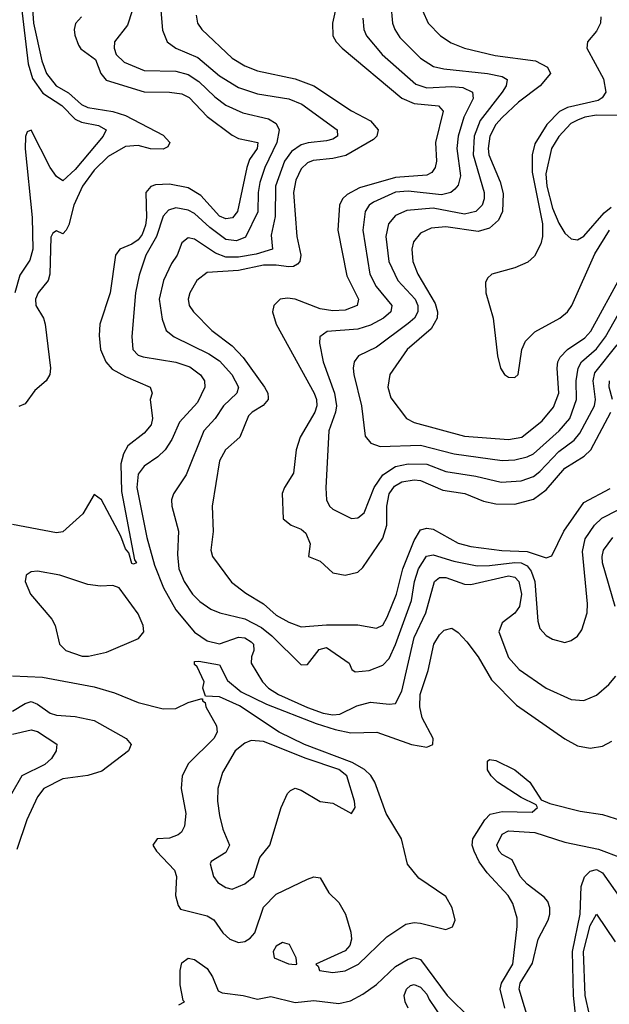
# Model space of a CAD drawing. Header units: inches. Extents: x 990535 to 1117859, y 769386 to 892122.
# Tile 563 of 656: x 1081133 to 1083011, y 810522 to 813661. Entities that reach past the tile are written whole.
import ezdxf

# ---------------------------------------------------------------- set-up
doc = ezdxf.new("R2010")
doc.units = ezdxf.units.IN
doc.header["$MEASUREMENT"] = 0
doc.layers.add('B0881', color=7, linetype='Continuous')

msp = doc.modelspace()

# ---------------------------------------------------------------- linework, layer by layer
at = {"layer": 'B0881', "color": 5}
for points, elevation in [([(1081164, 813836), (1081176.8, 813650), (1081203.1, 813530), (1081218.1, 813490), (1081249.1, 813450), (1081288, 813428), (1081330.4, 813390.4), (1081350, 813381.7), (1081430, 813368.9), (1081470, 813355.9), (1081590, 813293.4), (1081610.9, 813269.1), (1081604.5, 813255.5), (1081590, 813248.7), (1081549.9, 813249.9), (1081510, 813260.5), (1081470, 813256.5), (1081414.6, 813225.4), (1081370, 813181.3), (1081332.7, 813130), (1081305.3, 813070), (1081290, 813007), (1081281.5, 812990), (1081270, 812978.5), (1081250, 812988.4), (1081239, 812981), (1081231.8, 812968.2), (1081229.4, 812850), (1081223.7, 812830), (1081191.6, 812790), (1081183, 812770), (1081184.2, 812750), (1081208.7, 812710), (1081213.7, 812690), (1081231.3, 812550), (1081229, 812530), (1081217.4, 812510), (1081181.3, 812478.7), (1081150, 812436.8), (1081130, 812427.5)], 2680), ([(1081128.2, 813790), (1081160.5, 813520.5), (1081173.9, 813473.9), (1081206.8, 813426.8), (1081267.1, 813387.1), (1081310, 813344.3), (1081330, 813334.8), (1081384.1, 813324.1), (1081408.3, 813310), (1081398.8, 813290), (1081310, 813183), (1081270, 813147.8), (1081250, 813160.9), (1081230, 813190), (1081170, 813308.6), (1081156.7, 813303.3), (1081151.7, 813288.3), (1081150.1, 813249.9), (1081173, 813030), (1081175.2, 812930), (1081165.8, 812894.2), (1081133.7, 812846.3), (1081117.3, 812790)], 2660), ([(1082156.1, 813770), (1082129, 813650), (1082130.1, 813610), (1082141.4, 813590), (1082160.4, 813570), (1082350.7, 813410.7), (1082390, 813394.2), (1082466.8, 813386.8), (1082481.6, 813370), (1082457.6, 813270), (1082460.9, 813210), (1082456.6, 813190), (1082446, 813174), (1082430, 813165.9), (1082330, 813157.6), (1082215.2, 813124.8), (1082175.9, 813104.1), (1082161.6, 813090), (1082151.9, 813070), (1082146.7, 812990), (1082175.6, 812844.4), (1082212.2, 812770), (1082208.4, 812750), (1082170, 812734.7), (1082130, 812733), (1082090, 812739.8), (1082010, 812770.6), (1081986.5, 812773.5), (1081963.2, 812770), (1081942.7, 812750), (1081938.4, 812730), (1081949.6, 812690), (1082071, 812470), (1082078.8, 812450), (1082079.7, 812430), (1082073, 812410), (1082026.8, 812330), (1082014, 812290), (1082005.1, 812214.9), (1081976.8, 812170), (1081969.6, 812150.4), (1081972.7, 812070), (1081997.8, 812050), (1082030, 812036.7), (1082044.1, 812024.1), (1082058, 811990), (1082052.7, 811950), (1082090, 811935.2), (1082130, 811897.6), (1082170, 811890.1), (1082210, 811900.1), (1082225.7, 811914.4), (1082290, 812008.4), (1082302.1, 812050), (1082302.1, 812110), (1082310, 812150), (1082326.4, 812173.6), (1082350, 812187.3), (1082390, 812193.8), (1082410, 812191.9), (1082481.4, 812161.4), (1082550.6, 812150.6), (1082610, 812125.9), (1082650, 812117.2), (1082710, 812117.1), (1082770, 812132.3), (1082810, 812162.3), (1082870, 812231.1), (1082930.8, 812269.1), (1082952.5, 812290), (1083015.6, 812410)], 2820), ([(1081490.9, 813689.1), (1081476, 813644), (1081435.2, 813590), (1081433.8, 813570), (1081440.8, 813550), (1081465.7, 813525.7), (1081530, 813499.4), (1081630, 813496.5), (1081670, 813486.2), (1081704, 813464), (1081755, 813415), (1081790, 813388.9), (1081844.2, 813364.2), (1081925.1, 813345.1), (1081949.7, 813329.7), (1081959.8, 813310), (1081951.7, 813270), (1081914.3, 813190), (1081898.1, 813141.9), (1081892.5, 813110), (1081891.3, 813048.7), (1081852.1, 812967.9), (1081824.1, 812955.9), (1081790, 812960.1), (1081738.7, 812998.7), (1081690, 813042.8), (1081670, 813054.2), (1081630, 813061.5), (1081606.6, 813053.4), (1081590, 813034.4), (1081569.3, 812970), (1081534.8, 812910), (1081513.1, 812846.9), (1081501.7, 812790), (1081490.7, 812650.7), (1081493.4, 812610), (1081510, 812591.9), (1081525.8, 812585.8), (1081630, 812569.3), (1081674.8, 812554.8), (1081709.4, 812529.4), (1081721.6, 812510), (1081722.8, 812490), (1081699.4, 812440.6), (1081642.5, 812377.5), (1081617.5, 812322.4), (1081596.6, 812290), (1081573, 812267), (1081530, 812237.9), (1081510, 812212.5), (1081506.2, 812170), (1081537.7, 812010), (1081562.6, 811922.6), (1081591.4, 811850), (1081630, 811779.2), (1081690, 811708.3), (1081730, 811680.9), (1081770, 811671), (1081830, 811692.6), (1081850, 811690.4), (1081870, 811677.5), (1081878.1, 811670), (1081879.2, 811650), (1081871.5, 811630), (1081870.2, 811610), (1081906.3, 811550), (1081925.8, 811530), (1081957.6, 811510), (1082050, 811468.3), (1082100.1, 811450), (1082130, 811444.8), (1082153.3, 811446.7), (1082206.5, 811473.5), (1082250, 811484.9), (1082310, 811479.2), (1082330, 811481.5), (1082350, 811520.3), (1082390, 811691.4), (1082426.5, 811770), (1082454.1, 811870), (1082470, 811883.1), (1082490, 811883), (1082550, 811861.3), (1082570, 811860.9), (1082690, 811888.6), (1082710, 811884.2), (1082722.7, 811870), (1082731.1, 811830), (1082725.4, 811790), (1082710.5, 811769.5), (1082670, 811738.4), (1082659.6, 811710), (1082690, 811627.9), (1082723.8, 811590), (1082810, 811530.1), (1082890, 811494.2), (1082930, 811491), (1082970, 811508), (1083010, 811542.2), (1083031.5, 811568.5)], 2740), ([(1081582.2, 813690), (1081587.9, 813627.9), (1081602.7, 813590), (1081630.1, 813570.1), (1081700.9, 813540.9), (1081770, 813482.6), (1081830, 813444.5), (1081890, 813424.7), (1081990, 813408.6), (1082032.1, 813392.1), (1082143.9, 813310), (1082145, 813290), (1082130, 813280.1), (1082110, 813274.7), (1082051.4, 813268.6), (1082030, 813262.2), (1081998.9, 813241.1), (1081976.5, 813210), (1081947.8, 813130), (1081946.6, 813033.4), (1081933.7, 812973.7), (1081938.3, 812930), (1081886.6, 812913.4), (1081830, 812903.8), (1081790, 812904.2), (1081756.9, 812916.9), (1081690, 812961.5), (1081670, 812965.8), (1081649.2, 812950), (1081634.6, 812910), (1081616.5, 812883.5), (1081590.6, 812830), (1081577.4, 812770), (1081586.4, 812706.4), (1081600.1, 812670), (1081625, 812650), (1081735.8, 812595.8), (1081770, 812573.3), (1081808.8, 812530), (1081830.5, 812490), (1081824.7, 812470), (1081781.8, 812430), (1081755.3, 812390), (1081719.6, 812350), (1081663.1, 812210), (1081623.2, 812150), (1081616.6, 812130), (1081617.2, 812110), (1081639.3, 812030), (1081635.8, 811955.8), (1081639.8, 811910), (1081656.6, 811870), (1081683.8, 811830), (1081706.3, 811806.3), (1081742, 811782), (1081770.4, 811770.4), (1081850, 811751.1), (1081903.1, 811723.1), (1081936.6, 811696.6), (1082030, 811604.8), (1082050, 811605.5), (1082086.6, 811653.4), (1082110, 811659.5), (1082182.4, 811610), (1082190.5, 811590), (1082202, 811582), (1082245.9, 811585.9), (1082290, 811603.8), (1082310, 811624.3), (1082330, 811669.4), (1082380.9, 811810), (1082390.2, 811870), (1082403.3, 811910), (1082429, 811951), (1082450, 811955.3), (1082515.4, 811935.4), (1082590, 811920.2), (1082630, 811920.6), (1082710, 811930.9), (1082730, 811929.4), (1082750, 811920.1), (1082762.7, 811902.7), (1082773.5, 811870), (1082783.3, 811743.3), (1082790, 811720.3), (1082810, 811698), (1082830, 811686), (1082870, 811675.6), (1082890, 811681.5), (1082910, 811696), (1082923.6, 811716.4), (1082940.5, 811770), (1082941.5, 811798.5), (1082926.2, 811966.2), (1082934.1, 812005.9), (1082964.1, 812050), (1082987.7, 812072.3), (1083093.8, 812126.2)], 2760), ([(1082315.5, 813710), (1082320.8, 813650), (1082327.5, 813630), (1082344, 813604), (1082410, 813538.1), (1082451.4, 813511.4), (1082484.1, 813504.1), (1082623.1, 813490), (1082670, 813479.6), (1082686.2, 813470), (1082682.8, 813450), (1082670.1, 813430), (1082600.2, 813339.8), (1082580.4, 813290), (1082577.8, 813230), (1082612.3, 813110), (1082612.4, 813090), (1082606.2, 813070), (1082586.2, 813050), (1082550, 813040.8), (1082450, 813060.7), (1082366.7, 813053.3), (1082330, 813037.3), (1082307.4, 813010), (1082298.9, 812970), (1082308.6, 812890), (1082337.3, 812830), (1082393, 812770), (1082401.1, 812750), (1082401.2, 812730), (1082390.5, 812710), (1082370, 812692.1), (1082270, 812617.5), (1082211.9, 812590), (1082198.4, 812570), (1082195.1, 812550), (1082197.8, 812530), (1082221.6, 812430), (1082233.4, 812333.4), (1082251.4, 812311.4), (1082280.8, 812300.8), (1082410, 812305.1), (1082516.8, 812276.8), (1082670, 812255.4), (1082710, 812257.8), (1082750, 812267), (1082770, 812277.4), (1082851.5, 812350), (1082885.5, 812390), (1082907.1, 812450), (1082905.3, 812510), (1082911.6, 812550), (1082922.9, 812570), (1082970, 812611.3), (1082998.9, 812650), (1083067.6, 812772.4)], 2860), ([(1082415.7, 813690), (1082434.3, 813650), (1082473.5, 813610), (1082507.5, 813587.5), (1082550.3, 813570), (1082647.2, 813547.2), (1082775.8, 813530), (1082814.1, 813510), (1082824.3, 813490), (1082791.4, 813450), (1082722, 813398), (1082670, 813349.5), (1082650, 813327), (1082630.9, 813290), (1082625.6, 813250), (1082627.9, 813230), (1082663.8, 813143.8), (1082673, 813107), (1082671.3, 813050), (1082658.2, 813021.8), (1082630, 812996.8), (1082593.9, 812986.1), (1082490, 813000.5), (1082443.7, 812996.3), (1082410, 812980.5), (1082387.5, 812952.5), (1082382.4, 812930), (1082385.3, 812890), (1082400.8, 812850), (1082456.8, 812756.8), (1082463.4, 812730), (1082462.5, 812710), (1082444, 812676), (1082367.7, 812610), (1082312.1, 812530), (1082306, 812490), (1082315.3, 812455.3), (1082365.5, 812390), (1082390, 812377.1), (1082550, 812333.5), (1082690, 812322.7), (1082732.8, 812330), (1082797.7, 812382.3), (1082833.9, 812426.1), (1082850.6, 812470), (1082844.9, 812550), (1082846.9, 812570), (1082854.4, 812585.6), (1082877.5, 812610), (1082933.1, 812646.9), (1082952, 812668), (1083051, 812849)], 2880), ([(1081330.1, 813669.9), (1081310.6, 813649.4), (1081306.4, 813630), (1081308.5, 813611.5), (1081320.1, 813580.1), (1081327.7, 813567.7), (1081374.3, 813534.4), (1081391.4, 813490), (1081408.2, 813468.2), (1081530, 813431.3), (1081610.1, 813430.1), (1081650, 813424.7), (1081673.1, 813413.1), (1081730, 813352.9), (1081810, 813292.6), (1081830, 813282.3), (1081892, 813270), (1081889.4, 813250), (1081865, 813215), (1081856.9, 813190), (1081826.8, 813050), (1081810.8, 813029.2), (1081790, 813026), (1081770, 813035), (1081710, 813100.5), (1081670, 813125.5), (1081610, 813136.8), (1081565.2, 813134.8), (1081550.4, 813129.6), (1081534.9, 813110), (1081536.8, 813030), (1081534, 813006), (1081523.2, 812976.8), (1081510, 812959.8), (1081490, 812945.1), (1081451.6, 812930), (1081438, 812910), (1081421.4, 812790), (1081388.1, 812690), (1081386.1, 812653.9), (1081390.7, 812610), (1081407.5, 812570), (1081427.3, 812547.3), (1081470, 812523.1), (1081548.4, 812490), (1081555.5, 812470), (1081548.2, 812450), (1081555.9, 812390), (1081551.8, 812370), (1081530, 812343), (1081477.4, 812302.6), (1081463.4, 812276.6), (1081455.2, 812244.8), (1081457.2, 812157.2), (1081498.8, 811938.8), (1081504.7, 811930), (1081495.2, 811924.8), (1081490, 811927.1), (1081481.1, 811961.1), (1081470, 811974.3), (1081454.9, 812014.9), (1081393.8, 812130), (1081370, 812147.6), (1081334.6, 812085.4), (1081270, 812028), (1081250, 812025.1), (1081110, 812052.2)], 2720), ([(1081695.1, 813675.1), (1081699.3, 813650), (1081713.5, 813630), (1081810, 813538.6), (1081850, 813514.4), (1081890, 813497.7), (1082010, 813472.9), (1082070, 813450.5), (1082190, 813370.1), (1082250, 813338.9), (1082275.4, 813310), (1082270.7, 813290), (1082260.5, 813279.5), (1082171.4, 813228.6), (1082130, 813218.1), (1082067.9, 813212.1), (1082050, 813204.8), (1082030, 813185.5), (1082012.6, 813150), (1082005.3, 813110), (1082015.8, 812970), (1082028.3, 812910), (1082025.6, 812890), (1082018.4, 812881.6), (1082005.5, 812874.5), (1081990, 812873.1), (1081950, 812878.7), (1081910, 812878.1), (1081830, 812861.2), (1081730, 812855.5), (1081697.3, 812830), (1081674.6, 812790), (1081669.5, 812770), (1081672.6, 812750), (1081686.7, 812730), (1081745.1, 812670), (1081810, 812621), (1081844.5, 812584.5), (1081913.3, 812490), (1081923.2, 812470), (1081924.7, 812455.3), (1081925, 812450), (1081908.9, 812431.1), (1081873.5, 812410), (1081862.1, 812397.9), (1081833.8, 812330), (1081789, 812290), (1081770, 812255.1), (1081746.4, 812110), (1081749, 812029), (1081741.7, 811970), (1081746.8, 811950), (1081808.1, 811868.1), (1081853.1, 811833.1), (1081910, 811799.1), (1081950, 811762.7), (1081990, 811740.1), (1082030, 811725.1), (1082110, 811731.9), (1082210, 811732.2), (1082270, 811720.8), (1082290, 811731.3), (1082304, 811756), (1082333.2, 811830), (1082353.4, 811910), (1082390, 812001.1), (1082410, 812034.6), (1082430, 812039.9), (1082450, 812036.5), (1082530, 811992), (1082570, 811981.5), (1082668.7, 811968.7), (1082750, 811965.6), (1082810, 811945.6), (1082827.7, 811952.3), (1082866, 812030), (1082930, 812121.4), (1083013.7, 812166.3)], 2780), ([(1082226.3, 813666.3), (1082229.6, 813630), (1082237.8, 813610), (1082288.1, 813550), (1082395.4, 813455.4), (1082430, 813444.3), (1082510, 813447.7), (1082544.5, 813444.5), (1082575, 813430), (1082578, 813410), (1082547.9, 813350), (1082529.8, 813290), (1082525.9, 813250), (1082536.7, 813163.3), (1082530, 813133.1), (1082519.6, 813120.4), (1082506.5, 813110), (1082477, 813103), (1082370, 813114.3), (1082330, 813111.4), (1082260.3, 813079.7), (1082246.3, 813070), (1082233.6, 813050), (1082225.6, 812990), (1082248.6, 812850), (1082268.1, 812810), (1082318.8, 812750), (1082315.7, 812730), (1082291.4, 812710), (1082250, 812687.2), (1082210, 812674.2), (1082112.7, 812667.3), (1082089.4, 812650), (1082088.2, 812630), (1082099.6, 812570), (1082135.7, 812470), (1082142.1, 812430), (1082139.4, 812410), (1082117.6, 812350), (1082108.2, 812168.2), (1082110.2, 812130), (1082119.6, 812110), (1082130, 812100.2), (1082190, 812071.3), (1082210, 812073.2), (1082230.7, 812089.3), (1082261.8, 812170), (1082290, 812209.7), (1082330, 812237), (1082370, 812245.4), (1082430, 812244.6), (1082490, 812221), (1082586.1, 812206.1), (1082666.9, 812186.9), (1082730, 812190.8), (1082770, 812205.3), (1082790, 812220.3), (1082850, 812284.2), (1082899, 812321), (1082917.2, 812342.8), (1082963.9, 812430), (1082967.5, 812450), (1082959.4, 812510), (1082965.1, 812534.9), (1083035.8, 812624.2)], 2840), ([(1082983.7, 813670), (1082983, 813650), (1082970, 813624.6), (1082941.5, 813590), (1082940.1, 813570), (1082992.4, 813472.4), (1082999.6, 813430), (1082988.4, 813411.6), (1082976, 813404), (1082878.3, 813381.7), (1082852, 813368), (1082812.5, 813327.5), (1082774.4, 813265.6), (1082765.6, 813230), (1082765.5, 813174.5), (1082798.6, 813010), (1082798.9, 812970), (1082793.1, 812946.9), (1082772.6, 812907.4), (1082751.4, 812888.5), (1082710, 812869.9), (1082637, 812850), (1082622.8, 812837.2), (1082616.6, 812823.4), (1082617.9, 812790), (1082641.7, 812710), (1082655.3, 812590), (1082665, 812550), (1082677, 812530), (1082690, 812521.3), (1082710, 812520.8), (1082720.4, 812530), (1082732.3, 812610), (1082743.9, 812636.1), (1082773.7, 812666.3), (1082853.6, 812710), (1082878.5, 812730), (1082892, 812750), (1082965.5, 812914.5), (1083011.8, 812990)], 2920), ([(1083050, 813356.1), (1082970, 813356.3), (1082932.8, 813350), (1082910, 813340.5), (1082888.1, 813330), (1082850, 813288.6), (1082827.5, 813250), (1082809.4, 813170), (1082811.9, 813130), (1082830, 813060.1), (1082850, 813012.8), (1082870, 812980.3), (1082890, 812962.4), (1082910, 812959.5), (1082930, 812971.5), (1082995, 813045), (1083016.9, 813063.1)], 2940), ([(1083021, 812450), (1083010.8, 812490), (1083011.7, 812510)], 2820), ([(1083029.6, 811790), (1082990, 811930), (1082988.3, 811950), (1082993, 811970), (1083022.9, 812010)], 2740), ([(1081110, 811569.6), (1081205.4, 811565.4), (1081370, 811533.9), (1081435.1, 811515.1), (1081510, 811484.6), (1081590, 811464.5), (1081630, 811465.4), (1081670, 811484.7), (1081710, 811495.5), (1081715.5, 811495.5), (1081715.5, 811490), (1081724.2, 811484.2), (1081726, 811470), (1081759.9, 811410), (1081761.9, 811390), (1081750.9, 811370), (1081670.6, 811290), (1081650.6, 811250), (1081647.3, 811210), (1081662.3, 811130), (1081658.2, 811090), (1081648.9, 811071.1), (1081638, 811062), (1081610, 811052.1), (1081570.8, 811049.2), (1081557, 811030), (1081568.6, 811010), (1081625.9, 810950), (1081632.2, 810930), (1081629.3, 810869.3), (1081637.4, 810837.4), (1081645.5, 810825.5), (1081730, 810804.1), (1081751.1, 810791.1), (1081780.1, 810750), (1081801.9, 810730), (1081830, 810719.7), (1081850, 810722.2), (1081867.5, 810732.5), (1081882.4, 810750), (1081910, 810831.5), (1081950, 810873.7), (1082050, 810921.6), (1082070, 810928), (1082090, 810924.9), (1082118, 810878), (1082150, 810846.7), (1082171.3, 810810), (1082188.2, 810751.8), (1082190.4, 810730), (1082184.9, 810710), (1082170, 810692.7), (1082076, 810650), (1082084.1, 810644.1), (1082088.5, 810630), (1082130, 810623.6), (1082170, 810628.5), (1082211.8, 810650), (1082302.4, 810737.6), (1082362.8, 810777.2), (1082390, 810783.4), (1082410, 810781.1), (1082490, 810760.2), (1082511.4, 810768.6), (1082520.4, 810790), (1082510.7, 810830), (1082490, 810866), (1082404.8, 810924.8), (1082368.4, 810968.4), (1082349, 811050), (1082299.9, 811130), (1082264.1, 811230), (1082251.8, 811251.8), (1082231.1, 811271.1), (1082192.6, 811292.6), (1082040.2, 811350), (1081959.9, 811390), (1081833.4, 811473.4), (1081770, 811502.7), (1081724.5, 811504.5), (1081716.9, 811530), (1081720.7, 811550), (1081697.8, 811597.8), (1081690, 811605.1), (1081690, 811614.9), (1081703.7, 811616.3), (1081770, 811604.4), (1081794.7, 811554.7), (1081838.4, 811518.4), (1081919.4, 811479.4), (1082077.8, 811417.8), (1082137.7, 811397.7), (1082187.3, 811387.3), (1082270.4, 811389.6), (1082381.6, 811350), (1082430, 811342.4), (1082448.9, 811350), (1082449.9, 811370), (1082415.5, 811435.5), (1082408.1, 811470), (1082408.5, 811510), (1082434.2, 811585.8), (1082452.1, 811670), (1082470, 811699.6), (1082485.2, 811714.8), (1082510, 811720.8), (1082530, 811707.1), (1082557.8, 811677.8), (1082593.9, 811630), (1082636.4, 811556.4), (1082715.6, 811475.6), (1082870, 811368.8), (1082910, 811345.9), (1082950, 811338.3), (1082990, 811344.6), (1083019.2, 811360.8)], 2720), ([(1081110, 811456.7), (1081150, 811481), (1081170, 811487.1), (1081190, 811478.7), (1081230, 811450.4), (1081250, 811443.7), (1081310, 811439.7), (1081370, 811427.1), (1081472.2, 811370), (1081488.1, 811350), (1081479.7, 811330), (1081394.9, 811265.1), (1081350, 811252.1), (1081270, 811241.3), (1081209.5, 811210.5), (1081190, 811183.5), (1081155.5, 811110), (1081124.2, 811015.9)], 2680), ([(1081110, 811383.5), (1081170, 811396.8), (1081190, 811391.5), (1081251.1, 811351.1), (1081249.7, 811330), (1081234.2, 811305.8), (1081213.6, 811286.4), (1081140.1, 811250), (1081107.3, 811192.7)], 2660), ([(1082677.9, 810510), (1082663.1, 810570), (1082667.8, 810590), (1082703.8, 810650), (1082717.8, 810770), (1082717.2, 810797.2), (1082703.4, 810843.4), (1082688.8, 810868.7), (1082621.7, 810941.7), (1082596.8, 810976.8), (1082580.3, 811010), (1082574.7, 811030), (1082576.3, 811050), (1082614.2, 811110), (1082632.1, 811127.9), (1082670, 811137.3), (1082765.1, 811134.9), (1082782.9, 811150), (1082778, 811158), (1082730, 811181.4), (1082655.2, 811230), (1082634.5, 811250), (1082623.7, 811270), (1082622.9, 811297.1), (1082630, 811303.1), (1082650, 811299), (1082710, 811269.5), (1082758.3, 811230), (1082794.3, 811174.3), (1082822.2, 811162.2), (1082917.9, 811137.9), (1082990, 811127.4), (1083050, 811108.6)], 2680), ([(1082757.6, 810457.6), (1082724, 810570), (1082727.2, 810590), (1082766.9, 810653.1), (1082784.2, 810730), (1082816.4, 810790), (1082822.2, 810810), (1082821.9, 810830), (1082815.2, 810850), (1082803.9, 810863.9), (1082750, 810905), (1082726.9, 810930), (1082702.2, 810982.2), (1082670, 810999.4), (1082660.6, 811010), (1082653.4, 811030), (1082670, 811064.7), (1082690, 811075.6), (1082773.7, 811070), (1082870, 811039.2), (1082977, 811017), (1083050, 810988.7)], 2660), ([(1082908.2, 810450), (1082896.9, 810550), (1082893.7, 810690), (1082918, 810810), (1082921.8, 810898.2), (1082932, 810928), (1082950, 810947), (1082970, 810952.3), (1082990, 810940.9), (1083050, 810855.1)], 2640), ([(1082647.1, 810000), (1082663.7, 810036.3), (1082690, 810064.3), (1082710, 810074.7), (1082730, 810077.2), (1082890, 810038.6), (1082921, 810050), (1082934.1, 810065.9), (1082944.5, 810090), (1082947.9, 810130), (1082921.5, 810230), (1082924.4, 810310), (1082930, 810338), (1082950, 810352), (1082966.5, 810373.5), (1082972.6, 810410), (1082965.5, 810450), (1082948.5, 810488.5), (1082934.5, 810550), (1082928.9, 810690), (1082950, 810772.9), (1082970, 810809), (1083030, 810721.8)], 2620), ([(1081639.8, 810520.2), (1081658, 810530), (1081653.9, 810533.9), (1081644.1, 810584.1), (1081643.9, 810630), (1081650, 810654.1), (1081670, 810668.9), (1081690, 810665.1), (1081730, 810636.8), (1081747.7, 810610), (1081765.4, 810565.4), (1081778.2, 810558.2), (1081844.7, 810550), (1081890, 810538.7), (1081933.4, 810546.6), (1082010, 810527.4), (1082070, 810534.6), (1082150, 810524.4), (1082186.9, 810533.1), (1082225.7, 810554.3), (1082270, 810585.1), (1082330, 810642.4), (1082370, 810665.8), (1082390, 810671.3), (1082410, 810664.9), (1082494.9, 810550), (1082570, 810476.2)], 2680), ([(1082370, 810509.4), (1082360.5, 810530), (1082357.4, 810550), (1082365.1, 810570), (1082378.3, 810581.7), (1082390, 810585.7), (1082410, 810576.3), (1082430, 810554.5), (1082437, 810537), (1082477.5, 810477.5)], 2660)]:
    msp.add_lwpolyline(points, dxfattribs=dict(at, elevation=elevation))
for points, elevation in [([(1081190, 811903.1), (1081170, 811900.5), (1081153.4, 811890), (1081150.4, 811870), (1081167.9, 811830), (1081235.6, 811750), (1081246.3, 811730), (1081260.3, 811670), (1081280.3, 811650), (1081332.2, 811632.2), (1081352.4, 811632.4), (1081410, 811644.8), (1081511.3, 811688.7), (1081528.7, 811710), (1081526.8, 811730), (1081510, 811766.8), (1081450, 811849.8), (1081430, 811857.4), (1081390, 811855.7), (1081350, 811860.6), (1081260.9, 811890)], 2740), ([(1081870, 811362.8), (1081850, 811354.5), (1081819.6, 811330), (1081778.5, 811261.5), (1081764.6, 811210), (1081763.6, 811170), (1081770, 811123.8), (1081780.6, 811080.6), (1081801.8, 811030), (1081790, 811006.3), (1081743.1, 810976.9), (1081739.3, 810970), (1081750.3, 810930), (1081764.2, 810910), (1081790, 810894.3), (1081810, 810888.9), (1081850, 810906), (1081878.6, 810930), (1081898.3, 810990), (1081929.6, 811030), (1081966, 811150), (1081986.1, 811193.9), (1081995.9, 811204.1), (1082010, 811211), (1082030, 811205.3), (1082090, 811168.2), (1082130, 811163.7), (1082190, 811130.4), (1082202, 811150), (1082199.9, 811170), (1082174.8, 811250), (1082150, 811270.6), (1082045.8, 811305.8), (1081910, 811359.5)], 2740), ([(1081970, 810719.7), (1081950, 810708), (1081940.6, 810690), (1081943.2, 810670), (1081989.3, 810650.7), (1082010, 810649.4), (1082015.3, 810650), (1082014, 810670), (1081992.7, 810712.7)], 2720)]:
    msp.add_lwpolyline(points, close=True, dxfattribs=dict(at, elevation=elevation))

doc.saveas('drawing.dxf')
